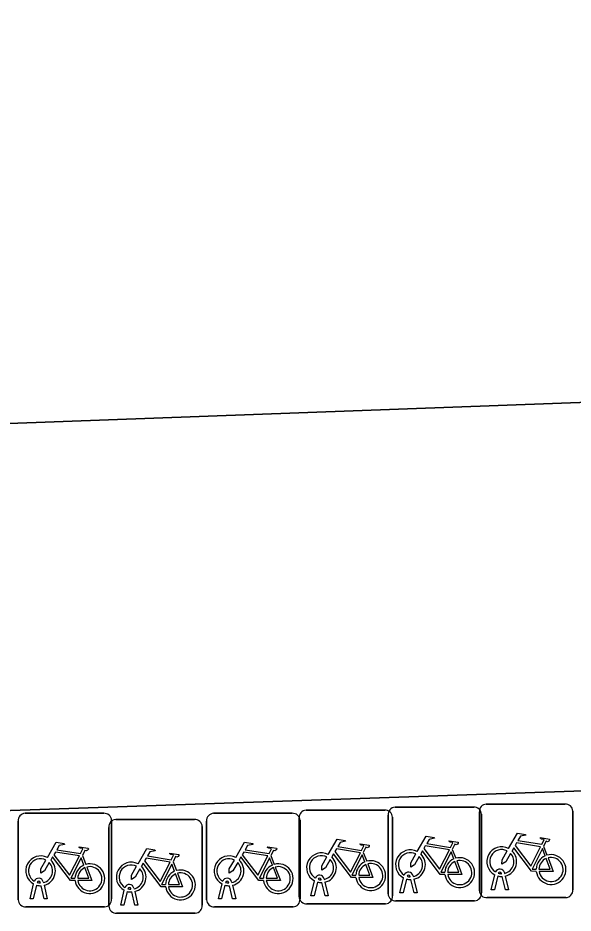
# Model space of a CAD drawing. Extents: x 160554 to 161248, y 385329 to 386506.
# Drawn here: x 160797.3 to 160803.23, y 386231.34 to 386240.91 of the extents above; entities that cross this region are included whole.
import ezdxf

# ---------------------------------------------------------------- set-up
doc = ezdxf.new("R2010")
doc.units = 0
for name, color, linetype in [('IMGEO_Erf', 7, 'Continuous'), ('IMGEO_Fietsenrek', 7, 'Continuous'), ('IMGEO_Pand', 7, 'Continuous'), ('IMGEO_Rijbaan_lokaal_open', 7, 'Continuous')]:
    doc.layers.add(name, color=color, linetype=linetype)

msp = doc.modelspace()

# ---------------------------------------------------------------- linework, layer by layer
at = {"layer": 'IMGEO_Erf'}
msp.add_lwpolyline([(160773.601, 386232.427), (160773.55, 386232.945), (160773.585, 386232.947), (160772.723, 386259.502), (160779.18, 386259.756), (160779.996, 386233.226), (160780.051, 386231.849), (160793.688, 386232.317), (160806.667, 386232.763), (160836.092, 386233.774), (160836.049, 386235.257), (160834.783, 386270.735), (160825.465, 386270.379), (160825.546, 386268.203), (160825.746, 386268.21), (160826.839, 386237.663), (160786.059, 386236.166), (160784.968, 386266.76), (160811.841, 386267.718), (160811.445, 386278.832)], dxfattribs=at)
at = {"layer": 'IMGEO_Fietsenrek'}
for p, q in [((160801.3299, 386232.4735), (160802.1708, 386232.4735)), ((160802.1708, 386232.4735), (160801.3299, 386232.4735)), ((160802.3059, 386232.5065), (160803.1468, 386232.5065)), ((160803.1468, 386232.5065), (160802.3059, 386232.5065)), ((160797.3759, 386232.4085), (160798.2168, 386232.4085)), ((160798.2168, 386232.4085), (160797.3759, 386232.4085)), ((160799.3899, 386232.4085), (160800.2308, 386232.4085)), ((160800.2308, 386232.4085), (160799.3899, 386232.4085)), ((160800.3045, 386231.5169), (160800.3045, 386232.3578)), ((160800.3045, 386232.3578), (160800.3045, 386231.5169)), ((160800.3789, 386232.4415), (160801.2198, 386232.4415)), ((160801.2198, 386232.4415), (160800.3789, 386232.4415)), ((160801.2555, 386231.5489), (160801.2555, 386232.3898)), ((160801.2555, 386232.3898), (160801.2555, 386231.5489)), ((160801.3035, 386232.3671), (160801.3035, 386231.5262)), ((160801.3035, 386231.5262), (160801.3035, 386232.3671)), ((160802.2315, 386231.5819), (160802.2315, 386232.4228)), ((160802.2315, 386232.4228), (160802.2315, 386231.5819)), ((160802.2545, 386232.3991), (160802.2545, 386231.5582)), ((160802.2545, 386231.5582), (160802.2545, 386232.3991)), ((160803.2305, 386232.4321), (160803.2305, 386231.5912)), ((160803.2305, 386231.5912), (160803.2305, 386232.4321)), ((160797.3015, 386231.4839), (160797.3015, 386232.3248)), ((160797.3015, 386232.3248), (160797.3015, 386231.4839)), ((160798.2705, 386231.4169), (160798.2705, 386232.2578)), ((160798.2705, 386232.2578), (160798.2705, 386231.4169)), ((160798.3005, 386232.3341), (160798.3005, 386231.4932)), ((160798.3005, 386231.4932), (160798.3005, 386232.3341)), ((160798.3449, 386232.3415), (160799.1858, 386232.3415)), ((160799.1858, 386232.3415), (160798.3449, 386232.3415)), ((160799.2695, 386232.2671), (160799.2695, 386231.4262)), ((160799.2695, 386231.4262), (160799.2695, 386232.2671)), ((160799.3155, 386231.4839), (160799.3155, 386232.3248)), ((160799.3155, 386232.3248), (160799.3155, 386231.4839)), ((160800.3145, 386232.3341), (160800.3145, 386231.4932)), ((160800.3145, 386231.4932), (160800.3145, 386232.3341)), ((160800.9912, 386231.9912), (160801.0275, 386231.896)), ((160801.9422, 386232.0232), (160801.9785, 386231.928)), ((160802.9182, 386232.0562), (160802.9545, 386231.961)), ((160797.9882, 386231.9582), (160798.0245, 386231.863)), ((160798.9572, 386231.8912), (160798.9935, 386231.796)), ((160800.0022, 386231.9582), (160800.0385, 386231.863)), ((160802.4996, 386231.7744), (160802.5014, 386231.7665)), ((160800.4315, 386231.5263), (160800.4698, 386231.6863)), ((160800.5419, 386231.6979), (160800.5409, 386231.7022)), ((160800.5726, 386231.7094), (160800.5744, 386231.7015)), ((160801.3825, 386231.5583), (160801.4208, 386231.7183)), ((160801.4512, 386231.7061), (160801.4159, 386231.5583)), ((160801.4929, 386231.7299), (160801.4919, 386231.7342)), ((160801.534, 386231.5583), (160801.5001, 386231.7)), ((160801.5236, 386231.7414), (160801.5254, 386231.7335)), ((160801.5324, 386231.7043), (160801.5674, 386231.5583)), ((160802.3585, 386231.5913), (160802.3968, 386231.7513)), ((160802.4272, 386231.7391), (160802.3919, 386231.5913)), ((160802.4689, 386231.7629), (160802.4679, 386231.7672)), ((160802.51, 386231.5913), (160802.4761, 386231.733)), ((160802.5084, 386231.7373), (160802.5434, 386231.5913)), ((160797.4285, 386231.4933), (160797.4668, 386231.6533)), ((160797.4972, 386231.6411), (160797.4619, 386231.4933)), ((160797.5389, 386231.6649), (160797.5379, 386231.6692)), ((160797.58, 386231.4933), (160797.5461, 386231.635)), ((160797.5696, 386231.6764), (160797.5714, 386231.6685)), ((160797.5784, 386231.6393), (160797.6134, 386231.4933)), ((160798.3975, 386231.4263), (160798.4358, 386231.5863)), ((160798.5079, 386231.5979), (160798.5069, 386231.6022)), ((160798.5386, 386231.6094), (160798.5404, 386231.6015)), ((160799.4425, 386231.4933), (160799.4808, 386231.6533)), ((160799.5112, 386231.6411), (160799.4759, 386231.4933)), ((160799.5529, 386231.6649), (160799.5519, 386231.6692)), ((160799.594, 386231.4933), (160799.5601, 386231.635)), ((160799.5836, 386231.6764), (160799.5854, 386231.6685)), ((160799.5924, 386231.6393), (160799.6274, 386231.4933)), ((160800.5002, 386231.6741), (160800.4649, 386231.5263)), ((160800.583, 386231.5263), (160800.5491, 386231.668)), ((160800.5814, 386231.6723), (160800.6164, 386231.5263)), ((160802.3919, 386231.5913), (160802.3585, 386231.5913)), ((160802.5434, 386231.5913), (160802.51, 386231.5913)), ((160797.4619, 386231.4933), (160797.4285, 386231.4933)), ((160797.6134, 386231.4933), (160797.58, 386231.4933)), ((160798.4662, 386231.5741), (160798.4309, 386231.4263)), ((160798.549, 386231.4263), (160798.5151, 386231.568)), ((160798.5474, 386231.5723), (160798.5824, 386231.4263)), ((160799.4759, 386231.4933), (160799.4425, 386231.4933)), ((160799.6274, 386231.4933), (160799.594, 386231.4933)), ((160800.4649, 386231.5263), (160800.4315, 386231.5263)), ((160800.6164, 386231.5263), (160800.583, 386231.5263)), ((160801.4159, 386231.5583), (160801.3825, 386231.5583)), ((160801.5674, 386231.5583), (160801.534, 386231.5583)), ((160803.1561, 386231.5075), (160802.3152, 386231.5075)), ((160802.3152, 386231.5075), (160803.1561, 386231.5075)), ((160798.2261, 386231.4095), (160797.3852, 386231.4095)), ((160797.3852, 386231.4095), (160798.2261, 386231.4095)), ((160798.4309, 386231.4263), (160798.3975, 386231.4263)), ((160798.5824, 386231.4263), (160798.549, 386231.4263)), ((160800.2401, 386231.4095), (160799.3992, 386231.4095)), ((160799.3992, 386231.4095), (160800.2401, 386231.4095)), ((160801.2291, 386231.4425), (160800.3882, 386231.4425)), ((160800.3882, 386231.4425), (160801.2291, 386231.4425)), ((160802.1801, 386231.4745), (160801.3392, 386231.4745)), ((160801.3392, 386231.4745), (160802.1801, 386231.4745)), ((160799.1951, 386231.3425), (160798.3542, 386231.3425)), ((160798.3542, 386231.3425), (160799.1951, 386231.3425))]:
    msp.add_line(p, q, dxfattribs=at)
for points in [[(160801.5681, 386232.0002), (160801.6628, 386232.1637), (160801.749, 386232.1499), (160801.7507, 386232.1412), (160801.6946, 386232.1303), (160801.6684, 386232.085), (160801.9236, 386232.0442)], [(160802.5441, 386232.0332), (160802.6388, 386232.1967), (160802.725, 386232.1829), (160802.7267, 386232.1742), (160802.6706, 386232.1633), (160802.6444, 386232.118), (160802.8996, 386232.0772)], [(160797.6141, 386231.9352), (160797.7088, 386232.0987), (160797.795, 386232.0849), (160797.7967, 386232.0762), (160797.7406, 386232.0653), (160797.7144, 386232.02), (160797.9696, 386231.9792)], [(160799.6281, 386231.9352), (160799.7228, 386232.0987), (160799.809, 386232.0849), (160799.8107, 386232.0762), (160799.7546, 386232.0653), (160799.7284, 386232.02), (160799.9836, 386231.9792)], [(160800.6171, 386231.9682), (160800.7118, 386232.1317), (160800.798, 386232.1179), (160800.7997, 386232.1092), (160800.7436, 386232.0983), (160800.7174, 386232.053), (160800.9726, 386232.0122)], [(160800.9726, 386232.0122), (160800.9976, 386232.061), (160800.9925, 386232.065), (160800.9693, 386232.0687), (160800.9566, 386232.0762), (160800.9556, 386232.0793), (160800.9578, 386232.0839), (160801.0526, 386232.0688), (160801.0549, 386232.0585), (160801.0455, 386232.0461), (160801.0331, 386232.0397), (160801.0186, 386232.0459), (160800.9912, 386231.9912)], [(160801.9107, 386232.019), (160801.6539, 386232.06), (160801.6372, 386232.0312), (160801.8042, 386231.8109), (160801.9107, 386232.019)], [(160801.9236, 386232.0442), (160801.9486, 386232.093), (160801.9435, 386232.097), (160801.9203, 386232.1007), (160801.9076, 386232.1082), (160801.9066, 386232.1113), (160801.9088, 386232.1159), (160802.0036, 386232.1008), (160802.0059, 386232.0905), (160801.9965, 386232.0781), (160801.9841, 386232.0717), (160801.9696, 386232.0779), (160801.9422, 386232.0232)], [(160802.8867, 386232.052), (160802.6299, 386232.093), (160802.6132, 386232.0642), (160802.7802, 386231.8439), (160802.8867, 386232.052)], [(160802.8996, 386232.0772), (160802.9246, 386232.126), (160802.9195, 386232.13), (160802.8963, 386232.1337), (160802.8836, 386232.1412), (160802.8826, 386232.1443), (160802.8848, 386232.1489), (160802.9796, 386232.1338), (160802.9819, 386232.1235), (160802.9725, 386232.1111), (160802.9601, 386232.1047), (160802.9456, 386232.1109), (160802.9182, 386232.0562)], [(160797.9567, 386231.954), (160797.6999, 386231.995), (160797.6832, 386231.9662), (160797.8502, 386231.7459), (160797.9567, 386231.954)], [(160797.9696, 386231.9792), (160797.9946, 386232.028), (160797.9895, 386232.032), (160797.9663, 386232.0357), (160797.9536, 386232.0432), (160797.9526, 386232.0463), (160797.9548, 386232.0509), (160798.0496, 386232.0358), (160798.0519, 386232.0255), (160798.0425, 386232.0131), (160798.0301, 386232.0067), (160798.0156, 386232.0129), (160797.9882, 386231.9582)], [(160798.5831, 386231.8682), (160798.6778, 386232.0317), (160798.764, 386232.0179), (160798.7657, 386232.0092), (160798.7096, 386231.9983), (160798.6834, 386231.953), (160798.9386, 386231.9122)], [(160798.9386, 386231.9122), (160798.9636, 386231.961), (160798.9585, 386231.965), (160798.9353, 386231.9687), (160798.9226, 386231.9762), (160798.9216, 386231.9793), (160798.9238, 386231.9839), (160799.0186, 386231.9688), (160799.0209, 386231.9585), (160799.0115, 386231.9461), (160798.9991, 386231.9397), (160798.9846, 386231.9459), (160798.9572, 386231.8912)], [(160799.9707, 386231.954), (160799.7139, 386231.995), (160799.6972, 386231.9662), (160799.8642, 386231.7459), (160799.9707, 386231.954)], [(160799.9836, 386231.9792), (160800.0086, 386232.028), (160800.0035, 386232.032), (160799.9803, 386232.0357), (160799.9676, 386232.0432), (160799.9666, 386232.0463), (160799.9688, 386232.0509), (160800.0636, 386232.0358), (160800.0659, 386232.0255), (160800.0565, 386232.0131), (160800.0441, 386232.0067), (160800.0296, 386232.0129), (160800.0022, 386231.9582)], [(160800.9128, 386231.7235), (160800.8631, 386231.7236), (160800.6724, 386231.9753), (160800.6534, 386231.9425)], [(160800.9597, 386231.987), (160800.7029, 386232.028), (160800.6862, 386231.9992), (160800.8532, 386231.7789), (160800.9597, 386231.987)], [(160801.0077, 386231.889), (160800.9784, 386231.9658), (160800.869, 386231.7477), (160800.9117, 386231.7476)], [(160801.5888, 386231.9477), (160801.5372, 386231.8585), (160801.4973, 386231.8325), (160801.4985, 386231.88), (160801.553, 386231.9742)], [(160801.8638, 386231.7555), (160801.8141, 386231.7556), (160801.6234, 386232.0073), (160801.6044, 386231.9745)], [(160801.9587, 386231.921), (160801.9294, 386231.9978), (160801.82, 386231.7797), (160801.8627, 386231.7796)], [(160802.5648, 386231.9807), (160802.5132, 386231.8915), (160802.4733, 386231.8655), (160802.4745, 386231.913), (160802.529, 386232.0072)], [(160802.8398, 386231.7885), (160802.7901, 386231.7886), (160802.5994, 386232.0403), (160802.5804, 386232.0075)], [(160802.9347, 386231.954), (160802.9054, 386232.0308), (160802.796, 386231.8127), (160802.8387, 386231.8126)], [(160797.6348, 386231.8827), (160797.5832, 386231.7935), (160797.5433, 386231.7675), (160797.5445, 386231.815), (160797.599, 386231.9092)], [(160797.9098, 386231.6905), (160797.8601, 386231.6906), (160797.6694, 386231.9423), (160797.6504, 386231.9095)], [(160798.0047, 386231.856), (160797.9754, 386231.9328), (160797.866, 386231.7147), (160797.9087, 386231.7146)], [(160798.8788, 386231.6235), (160798.8291, 386231.6236), (160798.6384, 386231.8753), (160798.6194, 386231.8425)], [(160798.9257, 386231.887), (160798.6689, 386231.928), (160798.6522, 386231.8992), (160798.8192, 386231.6789), (160798.9257, 386231.887)], [(160799.6488, 386231.8827), (160799.5972, 386231.7935), (160799.5573, 386231.7675), (160799.5585, 386231.815), (160799.613, 386231.9092)], [(160799.9238, 386231.6905), (160799.8741, 386231.6906), (160799.6834, 386231.9423), (160799.6644, 386231.9095)], [(160800.0187, 386231.856), (160799.9894, 386231.9328), (160799.88, 386231.7147), (160799.9227, 386231.7146)], [(160800.6378, 386231.9157), (160800.5862, 386231.8265), (160800.5463, 386231.8005), (160800.5475, 386231.848), (160800.602, 386231.9422)], [(160801.8927, 386231.7795), (160802.0126, 386231.7793), (160801.9694, 386231.8929)], [(160801.9892, 386231.8998), (160802.0442, 386231.7552), (160801.8941, 386231.7555)], [(160802.8687, 386231.8125), (160802.9886, 386231.8123), (160802.9454, 386231.9259)], [(160802.9652, 386231.9328), (160803.0202, 386231.7882), (160802.8701, 386231.7885)], [(160797.9387, 386231.7145), (160798.0586, 386231.7143), (160798.0154, 386231.8279)], [(160798.0352, 386231.8348), (160798.0902, 386231.6902), (160797.9401, 386231.6905)], [(160798.6038, 386231.8157), (160798.5522, 386231.7265), (160798.5123, 386231.7005), (160798.5135, 386231.748), (160798.568, 386231.8422)], [(160798.9737, 386231.789), (160798.9444, 386231.8658), (160798.835, 386231.6477), (160798.8777, 386231.6476)], [(160799.9527, 386231.7145), (160800.0726, 386231.7143), (160800.0294, 386231.8279)], [(160800.0492, 386231.8348), (160800.1042, 386231.6902), (160799.9541, 386231.6905)], [(160800.9417, 386231.7475), (160801.0616, 386231.7473), (160801.0184, 386231.8609)], [(160801.0382, 386231.8678), (160801.0932, 386231.7232), (160800.9431, 386231.7235)], [(160798.9077, 386231.6475), (160799.0276, 386231.6473), (160798.9844, 386231.7609)], [(160799.0042, 386231.7678), (160799.0592, 386231.6232), (160798.9091, 386231.6235)]]:
    msp.add_lwpolyline(points, dxfattribs=at)
for centre, radius, start, end in [((160801.3332, 386232.3956), 0.0779, 92.4484, 184.28452), ((160801.3332, 386232.3956), 0.0779, 92.4484, 184.28452), ((160802.1766, 386232.3958), 0.0779, 2.4484, 94.28452), ((160802.1766, 386232.3958), 0.0779, 2.4484, 94.28452), ((160802.3092, 386232.4286), 0.0779, 92.4484, 184.28452), ((160802.3092, 386232.4286), 0.0779, 92.4484, 184.28452), ((160803.1526, 386232.4288), 0.0779, 2.4484, 94.28452), ((160803.1526, 386232.4288), 0.0779, 2.4484, 94.28452), ((160797.3792, 386232.3306), 0.0779, 92.4484, 184.28452), ((160797.3792, 386232.3306), 0.0779, 92.4484, 184.28452), ((160798.2226, 386232.3308), 0.0779, 2.4484, 94.28452), ((160798.2226, 386232.3308), 0.0779, 2.4484, 94.28452), ((160799.3932, 386232.3306), 0.0779, 92.4484, 184.28452), ((160799.3932, 386232.3306), 0.0779, 92.4484, 184.28452), ((160800.2366, 386232.3308), 0.0779, 2.4484, 94.28452), ((160800.2366, 386232.3308), 0.0779, 2.4484, 94.28452), ((160800.3822, 386232.3636), 0.0779, 92.4484, 184.28452), ((160800.3822, 386232.3636), 0.0779, 92.4484, 184.28452), ((160801.2256, 386232.3638), 0.0779, 2.4484, 94.28452), ((160801.2256, 386232.3638), 0.0779, 2.4484, 94.28452), ((160798.3482, 386232.2636), 0.0779, 92.4484, 184.28452), ((160798.3482, 386232.2636), 0.0779, 92.4484, 184.28452), ((160799.1916, 386232.2638), 0.0779, 2.4484, 94.28452), ((160799.1916, 386232.2638), 0.0779, 2.4484, 94.28452), ((160800.5441, 386231.8269), 0.159, 62.67661, 242.13685), ((160801.4951, 386231.8589), 0.159, 62.67661, 242.13685), ((160801.4951, 386231.8589), 0.129, 63.31916, 238.90302), ((160801.4951, 386231.8589), 0.159, 283.5766, 46.60424), ((160802.4711, 386231.8919), 0.159, 62.67661, 242.13685), ((160802.4711, 386231.8919), 0.129, 63.31916, 238.90302), ((160802.4711, 386231.8919), 0.129, 283.60429, 43.43025), ((160802.4711, 386231.8919), 0.159, 283.5766, 46.60424), ((160802.9977, 386231.8079), 0.159, 187.0065, 105.77075), ((160797.5411, 386231.7939), 0.159, 62.67661, 242.13685), ((160797.5411, 386231.7939), 0.129, 63.31916, 238.90302), ((160797.5411, 386231.7939), 0.129, 283.60429, 43.43025), ((160797.5411, 386231.7939), 0.159, 283.5766, 46.60424), ((160798.0677, 386231.7099), 0.159, 187.0065, 105.77075), ((160798.5101, 386231.7269), 0.159, 62.67661, 242.13685), ((160799.5551, 386231.7939), 0.159, 62.67661, 242.13685), ((160799.5551, 386231.7939), 0.129, 63.31916, 238.90302), ((160799.5551, 386231.7939), 0.129, 283.60429, 43.43025), ((160799.5551, 386231.7939), 0.159, 283.5766, 46.60424), ((160800.0817, 386231.7099), 0.159, 187.0065, 105.77075), ((160800.5441, 386231.8269), 0.129, 63.31916, 238.90302), ((160800.5441, 386231.8269), 0.129, 283.60429, 43.43025), ((160800.5441, 386231.8269), 0.159, 283.5766, 46.60424), ((160801.0707, 386231.7429), 0.159, 113.3408, 178.32165), ((160801.0707, 386231.7429), 0.159, 187.0065, 105.77075), ((160801.0707, 386231.7429), 0.129, 188.67146, 104.58832), ((160801.4951, 386231.8589), 0.129, 283.60429, 43.43025), ((160802.0217, 386231.7749), 0.159, 113.3408, 178.32165), ((160802.0217, 386231.7749), 0.159, 187.0065, 105.77075), ((160802.0217, 386231.7749), 0.129, 113.92302, 177.95563), ((160802.0217, 386231.7749), 0.129, 188.67146, 104.58832), ((160802.9977, 386231.8079), 0.159, 113.3408, 178.32165), ((160802.9977, 386231.8079), 0.129, 113.92302, 177.95563), ((160802.9977, 386231.8079), 0.129, 188.67146, 104.58832), ((160798.0677, 386231.7099), 0.159, 113.3408, 178.32165), ((160798.0677, 386231.7099), 0.129, 113.92302, 177.95563), ((160798.0677, 386231.7099), 0.129, 188.67146, 104.58832), ((160798.5101, 386231.7269), 0.129, 63.31916, 238.90302), ((160798.5101, 386231.7269), 0.129, 283.60429, 43.43025), ((160798.5101, 386231.7269), 0.159, 283.5766, 46.60424), ((160799.0367, 386231.6429), 0.159, 113.3408, 178.32165), ((160799.0367, 386231.6429), 0.159, 187.0065, 105.77075), ((160800.0817, 386231.7099), 0.159, 113.3408, 178.32165), ((160800.0817, 386231.7099), 0.129, 113.92302, 177.95563), ((160800.0817, 386231.7099), 0.129, 188.67146, 104.58832), ((160801.0707, 386231.7429), 0.129, 113.92302, 177.95563), ((160801.4749, 386231.7303), 0.0499, 12.8025, 158.69338), ((160802.4509, 386231.7633), 0.0499, 12.8025, 158.69338), ((160802.4509, 386231.7633), 0.0174, 12.8025, 163.45023), ((160797.5209, 386231.6653), 0.0499, 12.8025, 158.69338), ((160797.5209, 386231.6653), 0.0174, 12.8025, 163.45023), ((160799.0367, 386231.6429), 0.129, 113.92302, 177.95563), ((160799.0367, 386231.6429), 0.129, 188.67146, 104.58832), ((160799.5349, 386231.6653), 0.0499, 12.8025, 158.69338), ((160799.5349, 386231.6653), 0.0174, 12.8025, 163.45023), ((160800.5239, 386231.6983), 0.0499, 12.8025, 158.69338), ((160800.5239, 386231.6983), 0.0174, 12.8025, 163.45023), ((160800.5441, 386231.8269), 0.129, 253.41502, 269.02044), ((160801.4951, 386231.8589), 0.159, 253.99666, 271.78671), ((160801.4749, 386231.7303), 0.0174, 12.8025, 163.45023), ((160801.4951, 386231.8589), 0.129, 253.41502, 269.02044), ((160802.4711, 386231.8919), 0.159, 253.99666, 271.78671), ((160802.4711, 386231.8919), 0.129, 253.41502, 269.02044), ((160797.5411, 386231.7939), 0.159, 253.99666, 271.78671), ((160797.5411, 386231.7939), 0.129, 253.41502, 269.02044), ((160798.4899, 386231.5983), 0.0499, 12.8025, 158.69338), ((160798.4899, 386231.5983), 0.0174, 12.8025, 163.45023), ((160798.5101, 386231.7269), 0.129, 253.41502, 269.02044), ((160799.5551, 386231.7939), 0.159, 253.99666, 271.78671), ((160799.5551, 386231.7939), 0.129, 253.41502, 269.02044), ((160800.5441, 386231.8269), 0.159, 253.99666, 271.78671), ((160802.3094, 386231.5852), 0.0779, 182.4484, 274.28452), ((160802.3094, 386231.5852), 0.0779, 182.4484, 274.28452), ((160803.1528, 386231.5854), 0.0779, 272.4484, 4.28452), ((160803.1528, 386231.5854), 0.0779, 272.4484, 4.28452), ((160798.2228, 386231.4874), 0.0779, 272.4484, 4.28452), ((160798.2228, 386231.4874), 0.0779, 272.4484, 4.28452), ((160798.5101, 386231.7269), 0.159, 253.99666, 271.78671), ((160800.2368, 386231.4874), 0.0779, 272.4484, 4.28452), ((160800.2368, 386231.4874), 0.0779, 272.4484, 4.28452), ((160800.3824, 386231.5202), 0.0779, 182.4484, 274.28452), ((160800.3824, 386231.5202), 0.0779, 182.4484, 274.28452), ((160801.2258, 386231.5204), 0.0779, 272.4484, 4.28452), ((160801.2258, 386231.5204), 0.0779, 272.4484, 4.28452), ((160801.3334, 386231.5522), 0.0779, 182.4484, 274.28452), ((160801.3334, 386231.5522), 0.0779, 182.4484, 274.28452), ((160802.1768, 386231.5524), 0.0779, 272.4484, 4.28452), ((160802.1768, 386231.5524), 0.0779, 272.4484, 4.28452), ((160797.3794, 386231.4872), 0.0779, 182.4484, 274.28452), ((160797.3794, 386231.4872), 0.0779, 182.4484, 274.28452), ((160798.3484, 386231.4202), 0.0779, 182.4484, 274.28452), ((160798.3484, 386231.4202), 0.0779, 182.4484, 274.28452), ((160799.1918, 386231.4204), 0.0779, 272.4484, 4.28452), ((160799.1918, 386231.4204), 0.0779, 272.4484, 4.28452), ((160799.3934, 386231.4872), 0.0779, 182.4484, 274.28452), ((160799.3934, 386231.4872), 0.0779, 182.4484, 274.28452)]:
    msp.add_arc(centre, radius, start, end, dxfattribs=at)
at = {"layer": 'IMGEO_Pand'}
msp.add_lwpolyline([(160786.059, 386236.166), (160826.839, 386237.663), (160825.746, 386268.21), (160825.546, 386268.203), (160825.465, 386270.379), (160834.783, 386270.735), (160839.687, 386270.922), (160840.467, 386256.546), (160841.657, 386256.554), (160841.882, 386250.188), (160842.018, 386246.518), (160842.101, 386245.254), (160842.236, 386244.041), (160842.481, 386242.786), (160843.078, 386241.685), (160844.084, 386240.932), (160845.048, 386240.657), (160845.275, 386240.592), (160846.552, 386240.516), (160847.794, 386240.675), (160849.197, 386240.981), (160851.021, 386241.135)], dxfattribs=at)
at = {"layer": 'IMGEO_Rijbaan_lokaal_open'}
msp.add_lwpolyline([(160851.021, 386241.135), (160849.197, 386240.981), (160847.794, 386240.675), (160846.552, 386240.516), (160845.275, 386240.592), (160845.048, 386240.657), (160844.084, 386240.932), (160843.078, 386241.685), (160842.481, 386242.786), (160842.236, 386244.041), (160842.101, 386245.254), (160842.018, 386246.518), (160841.882, 386250.188), (160841.657, 386256.554), (160840.467, 386256.546), (160839.687, 386270.922), (160834.783, 386270.735), (160836.049, 386235.257), (160836.092, 386233.774), (160806.667, 386232.763), (160793.688, 386232.317)], dxfattribs=at)

doc.saveas('drawing.dxf')
